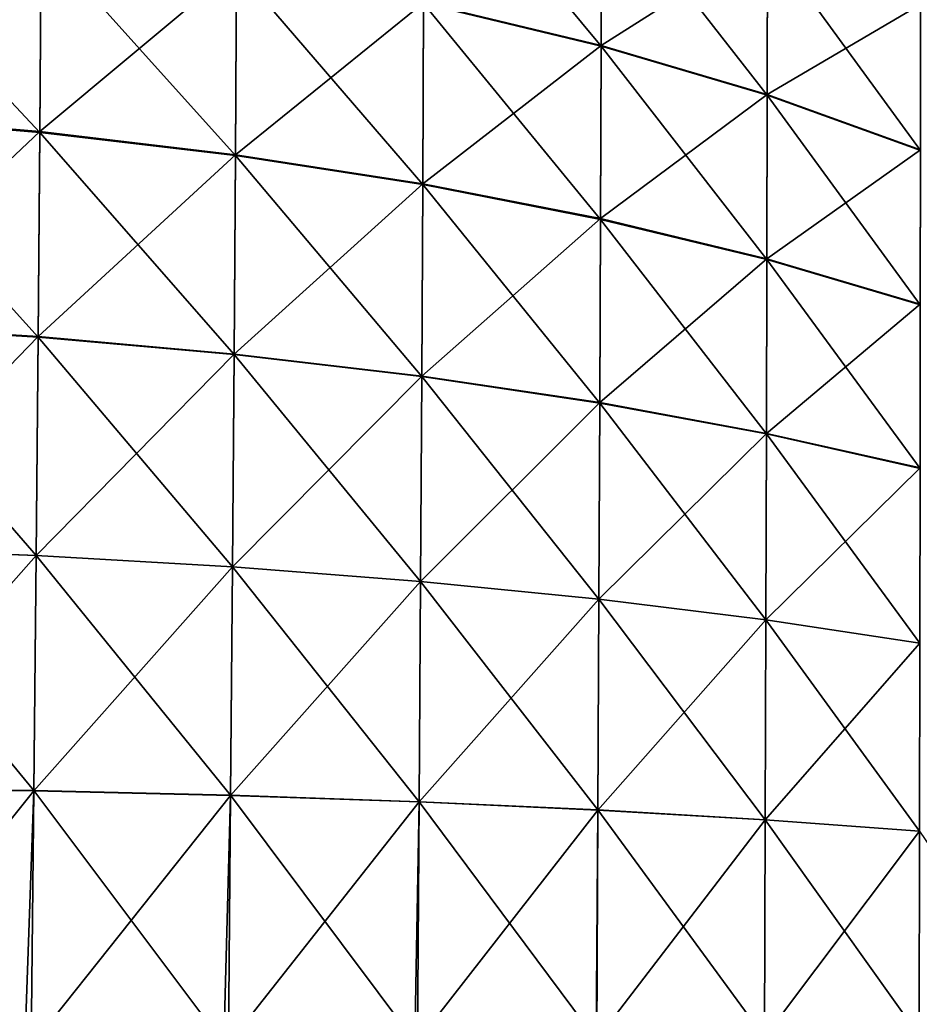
# Model space of a CAD drawing. Header units: metres. Extents: x -2 to 85, y -75 to 96.
# Tile 417 of 444: x 10.624 to 11.237, y 72.727 to 73.399. Entities that reach past the tile are written whole.
import ezdxf

# ---------------------------------------------------------------- set-up
doc = ezdxf.new("R2010")
doc.units = ezdxf.units.M
doc.layers.add('solid_20204500', color=7, linetype='CONTINUOUS')

msp = doc.modelspace()

# ---------------------------------------------------------------- linework, layer by layer
at = {"layer": 'solid_20204500'}
for points in [[(11.020279, 73.380966, -74.285332), (10.899217, 73.410042, -74.355095), (10.899673, 73.526459, -74.299553)], [(11.020599, 73.49234, -74.232117), (11.020279, 73.380966, -74.285332), (10.899673, 73.526459, -74.299553)], [(10.899218, 73.41053, 74.35463), (11.020279, 73.381432, 74.284882), (11.020599, 73.49276, 74.231758)], [(11.020599, 73.49276, 74.231758), (11.020279, 73.381432, 74.284882), (11.1338, 73.453522, 74.154541)], [(11.133607, 73.347496, -74.205414), (11.020279, 73.380966, -74.285332), (11.020599, 73.49234, -74.232117)], [(11.1338, 73.453125, -74.154892), (11.133607, 73.347496, -74.205414), (11.020599, 73.49234, -74.232117)], [(10.637197, 73.322174, -74.512955), (10.499403, 73.333717, -74.549576), (10.500493, 73.4683, -74.497253)], [(10.500494, 73.468842, 74.49675), (10.499405, 73.334335, 74.54911), (10.638112, 73.454445, 74.461075)], [(10.638112, 73.453926, -74.461578), (10.637197, 73.322174, -74.512955), (10.500493, 73.4683, -74.497253)], [(10.499405, 73.334335, 74.54911), (10.637199, 73.322784, 74.512497), (10.638112, 73.454445, 74.461075)], [(10.770725, 73.306412, -74.464127), (10.637197, 73.322174, -74.512955), (10.638112, 73.453926, -74.461578)], [(10.638112, 73.454445, 74.461075), (10.637199, 73.322784, 74.512497), (10.771462, 73.434959, 74.413567)], [(10.771461, 73.434448, -74.414055), (10.770725, 73.306412, -74.464127), (10.638112, 73.453926, -74.461578)], [(11.020279, 73.381432, 74.284882), (11.133607, 73.347939, 74.204987), (11.1338, 73.453522, 74.154541)], [(11.1338, 73.453522, 74.154541), (11.133607, 73.347939, 74.204987), (11.238235, 73.409515, 74.068184)], [(11.238157, 73.309906, -74.116005), (11.133607, 73.347496, -74.205414), (11.1338, 73.453125, -74.154892)], [(11.238235, 73.409142, -74.068512), (11.238157, 73.309906, -74.116005), (11.1338, 73.453125, -74.154892)], [(10.637199, 73.322784, 74.512497), (10.770726, 73.306999, 74.463684), (10.771462, 73.434959, 74.413567)], [(10.898655, 73.286552, -74.403503), (10.770725, 73.306412, -74.464127), (10.771461, 73.434448, -74.414055)], [(10.771462, 73.434959, 74.413567), (10.770726, 73.306999, 74.463684), (10.899218, 73.41053, 74.35463)], [(10.899217, 73.410042, -74.355095), (10.898655, 73.286552, -74.403503), (10.771461, 73.434448, -74.414055)], [(10.770726, 73.306999, 74.463684), (10.898656, 73.287125, 74.403076), (10.899218, 73.41053, 74.35463)], [(11.019884, 73.262817, -74.331726), (10.898655, 73.286552, -74.403503), (10.899217, 73.410042, -74.355095)], [(10.899218, 73.41053, 74.35463), (10.898656, 73.287125, 74.403076), (11.020279, 73.381432, 74.284882)], [(11.020279, 73.380966, -74.285332), (11.019884, 73.262817, -74.331726), (10.899217, 73.410042, -74.355095)], [(11.133607, 73.347939, 74.204987), (11.238157, 73.310326, 74.115608), (11.238235, 73.409515, 74.068184)], [(10.898656, 73.287125, 74.403076), (11.019885, 73.263367, 74.331314), (11.020279, 73.381432, 74.284882)], [(11.133368, 73.235435, -74.249481), (11.019884, 73.262817, -74.331726), (11.020279, 73.380966, -74.285332)], [(11.020279, 73.381432, 74.284882), (11.019885, 73.263367, 74.331314), (11.133607, 73.347939, 74.204987)], [(11.133607, 73.347496, -74.205414), (11.133368, 73.235435, -74.249481), (11.020279, 73.380966, -74.285332)], [(11.019885, 73.263367, 74.331314), (11.133369, 73.235954, 74.249092), (11.133607, 73.347939, 74.204987)], [(11.238063, 73.204628, -74.157455), (11.133368, 73.235435, -74.249481), (11.133607, 73.347496, -74.205414)], [(11.133607, 73.347939, 74.204987), (11.133369, 73.235954, 74.249092), (11.238157, 73.310326, 74.115608)], [(11.238157, 73.309906, -74.116005), (11.238063, 73.204628, -74.157455), (11.133607, 73.347496, -74.205414)], [(10.636096, 73.182472, -74.555801), (10.498089, 73.191025, -74.59314), (10.499403, 73.333717, -74.549576)], [(10.499405, 73.334335, 74.54911), (10.498092, 73.191422, 74.592957), (10.637199, 73.322784, 74.512497)], [(10.637197, 73.322174, -74.512955), (10.636096, 73.182472, -74.555801), (10.499403, 73.333717, -74.549576)], [(10.498092, 73.191422, 74.592957), (10.636099, 73.182861, 74.555618), (10.637199, 73.322784, 74.512497)], [(10.769837, 73.170624, -74.505928), (10.636096, 73.182472, -74.555801), (10.637197, 73.322174, -74.512955)], [(10.637199, 73.322784, 74.512497), (10.636099, 73.182861, 74.555618), (10.770726, 73.306999, 74.463684)], [(10.770725, 73.306412, -74.464127), (10.769837, 73.170624, -74.505928), (10.637197, 73.322174, -74.512955)], [(10.636099, 73.182861, 74.555618), (10.769839, 73.171005, 74.505753), (10.770726, 73.306999, 74.463684)], [(10.897977, 73.155586, -74.443954), (10.769837, 73.170624, -74.505928), (10.770725, 73.306412, -74.464127)], [(10.770726, 73.306999, 74.463684), (10.769839, 73.171005, 74.505753), (10.898656, 73.287125, 74.403076)], [(10.898655, 73.286552, -74.403503), (10.897977, 73.155586, -74.443954), (10.770725, 73.306412, -74.464127)], [(11.133369, 73.235954, 74.249092), (11.238063, 73.205109, 74.157089), (11.238157, 73.310326, 74.115608)], [(10.769839, 73.171005, 74.505753), (10.897979, 73.155952, 74.443787), (10.898656, 73.287125, 74.403076)], [(11.019409, 73.137512, -74.370537), (10.897977, 73.155586, -74.443954), (10.898655, 73.286552, -74.403503)], [(10.898656, 73.287125, 74.403076), (10.897979, 73.155952, 74.443787), (11.019885, 73.263367, 74.331314)], [(11.019884, 73.262817, -74.331726), (11.019409, 73.137512, -74.370537), (10.898655, 73.286552, -74.403503)], [(10.897979, 73.155952, 74.443787), (11.01941, 73.137863, 74.370377), (11.019885, 73.263367, 74.331314)], [(11.133082, 73.116577, -74.286369), (11.019409, 73.137512, -74.370537), (11.019884, 73.262817, -74.331726)], [(11.019885, 73.263367, 74.331314), (11.01941, 73.137863, 74.370377), (11.133369, 73.235954, 74.249092)], [(11.133368, 73.235435, -74.249481), (11.133082, 73.116577, -74.286369), (11.019884, 73.262817, -74.331726)], [(11.01941, 73.137863, 74.370377), (11.133083, 73.116905, 74.286217), (11.133369, 73.235954, 74.249092)], [(11.237949, 73.092957, -74.192162), (11.133082, 73.116577, -74.286369), (11.133368, 73.235435, -74.249481)], [(11.133369, 73.235954, 74.249092), (11.133083, 73.116905, 74.286217), (11.238063, 73.205109, 74.157089)], [(11.238063, 73.204628, -74.157455), (11.237949, 73.092957, -74.192162), (11.133368, 73.235435, -74.249481)], [(11.133083, 73.116905, 74.286217), (11.237949, 73.093269, 74.192017), (11.238063, 73.205109, 74.157089)], [(10.634782, 73.033539, -74.589157), (10.496523, 73.038925, -74.626976), (10.498089, 73.191025, -74.59314)], [(10.498092, 73.191422, 74.592957), (10.496524, 73.03891, 74.62706), (10.636099, 73.182861, 74.555618)], [(10.636096, 73.182472, -74.555801), (10.634782, 73.033539, -74.589157), (10.498089, 73.191025, -74.59314)], [(10.496524, 73.03891, 74.62706), (10.634783, 73.033524, 74.589241), (10.636099, 73.182861, 74.555618)], [(10.768779, 73.025848, -74.538544), (10.634782, 73.033539, -74.589157), (10.636096, 73.182472, -74.555801)], [(10.636099, 73.182861, 74.555618), (10.634783, 73.033524, 74.589241), (10.769839, 73.171005, 74.505753)], [(10.769837, 73.170624, -74.505928), (10.768779, 73.025848, -74.538544), (10.636096, 73.182472, -74.555801)], [(10.634783, 73.033524, 74.589241), (10.768779, 73.025833, 74.538628), (10.769839, 73.171005, 74.505753)], [(10.769839, 73.171005, 74.505753), (10.768779, 73.025833, 74.538628), (10.897979, 73.155952, 74.443787)], [(10.897169, 73.015923, -74.475578), (10.768779, 73.025848, -74.538544), (10.769837, 73.170624, -74.505928)], [(10.897977, 73.155586, -74.443954), (10.897169, 73.015923, -74.475578), (10.769837, 73.170624, -74.505928)], [(10.768779, 73.025833, 74.538628), (10.89717, 73.015907, 74.475655), (10.897979, 73.155952, 74.443787)], [(11.018842, 73.003868, -74.400909), (10.897169, 73.015923, -74.475578), (10.897977, 73.155586, -74.443954)], [(10.897979, 73.155952, 74.443787), (10.89717, 73.015907, 74.475655), (11.01941, 73.137863, 74.370377)], [(11.019409, 73.137512, -74.370537), (11.018842, 73.003868, -74.400909), (10.897977, 73.155586, -74.443954)], [(10.89717, 73.015907, 74.475655), (11.018842, 73.003853, 74.400993), (11.01941, 73.137863, 74.370377)], [(11.01941, 73.137863, 74.370377), (11.018842, 73.003853, 74.400993), (11.133083, 73.116905, 74.286217)], [(11.132742, 72.989799, -74.315277), (11.018842, 73.003868, -74.400909), (11.019409, 73.137512, -74.370537)], [(11.133082, 73.116577, -74.286369), (11.132742, 72.989799, -74.315277), (11.019409, 73.137512, -74.370537)], [(11.018842, 73.003853, 74.400993), (11.132742, 72.989792, 74.315346), (11.133083, 73.116905, 74.286217)], [(11.133083, 73.116905, 74.286217), (11.132742, 72.989792, 74.315346), (11.237949, 73.093269, 74.192017)], [(11.237813, 72.973839, -74.219376), (11.132742, 72.989799, -74.315277), (11.133082, 73.116577, -74.286369)], [(11.237949, 73.092957, -74.192162), (11.237813, 72.973839, -74.219376), (11.133082, 73.116577, -74.286369)], [(11.132742, 72.989792, 74.315346), (11.237814, 72.973831, 74.219444), (11.237949, 73.093269, 74.192017)], [(10.633216, 72.87326, -74.611595), (10.494656, 72.875282, -74.649612), (10.496523, 73.038925, -74.626976)], [(10.496524, 73.03891, 74.62706), (10.494656, 72.875122, 74.64978), (10.634783, 73.033524, 74.589241)], [(10.634782, 73.033539, -74.589157), (10.633216, 72.87326, -74.611595), (10.496523, 73.038925, -74.626976)], [(10.494656, 72.875122, 74.64978), (10.633216, 72.8731, 74.611755), (10.634783, 73.033524, 74.589241)], [(10.767516, 72.870018, -74.560585), (10.633216, 72.87326, -74.611595), (10.634782, 73.033539, -74.589157)], [(10.634783, 73.033524, 74.589241), (10.633216, 72.8731, 74.611755), (10.768779, 73.025833, 74.538628)], [(10.768779, 73.025848, -74.538544), (10.767516, 72.870018, -74.560585), (10.634782, 73.033539, -74.589157)], [(10.633216, 72.8731, 74.611755), (10.767516, 72.869858, 74.560745), (10.768779, 73.025833, 74.538628)], [(10.896206, 72.86557, -74.497025), (10.767516, 72.870018, -74.560585), (10.768779, 73.025848, -74.538544)], [(10.768779, 73.025833, 74.538628), (10.767516, 72.869858, 74.560745), (10.89717, 73.015907, 74.475655)], [(10.897169, 73.015923, -74.475578), (10.896206, 72.86557, -74.497025), (10.768779, 73.025848, -74.538544)], [(10.767516, 72.869858, 74.560745), (10.896206, 72.865425, 74.497169), (10.89717, 73.015907, 74.475655)], [(11.018166, 72.859978, -74.421577), (10.896206, 72.86557, -74.497025), (10.897169, 73.015923, -74.475578)], [(10.89717, 73.015907, 74.475655), (10.896206, 72.865425, 74.497169), (11.018842, 73.003853, 74.400993)], [(11.018842, 73.003868, -74.400909), (11.018166, 72.859978, -74.421577), (10.897169, 73.015923, -74.475578)], [(10.896206, 72.865425, 74.497169), (11.018166, 72.85984, 74.421722), (11.018842, 73.003853, 74.400993)], [(11.132335, 72.853294, -74.334984), (11.018166, 72.859978, -74.421577), (11.018842, 73.003868, -74.400909)], [(11.018842, 73.003853, 74.400993), (11.018166, 72.85984, 74.421722), (11.132742, 72.989792, 74.315346)], [(11.132742, 72.989799, -74.315277), (11.132335, 72.853294, -74.334984), (11.018842, 73.003868, -74.400909)], [(11.018166, 72.85984, 74.421722), (11.132335, 72.853157, 74.335121), (11.132742, 72.989792, 74.315346)], [(11.237652, 72.845573, -74.237968), (11.132335, 72.853294, -74.334984), (11.132742, 72.989799, -74.315277)], [(11.132742, 72.989792, 74.315346), (11.132335, 72.853157, 74.335121), (11.237814, 72.973831, 74.219444)], [(11.237813, 72.973839, -74.219376), (11.237652, 72.845573, -74.237968), (11.132742, 72.989799, -74.315277)], [(11.132335, 72.853157, 74.335121), (11.237652, 72.845444, 74.238098), (11.237814, 72.973831, 74.219444)], [(10.62715, 72.698898, -74.621025), (10.48786, 72.697304, -74.659027), (10.494656, 72.875282, -74.649612)], [(10.494656, 72.875122, 74.64978), (10.492402, 72.697365, 74.658516), (10.633216, 72.8731, 74.611755)], [(10.633216, 72.87326, -74.611595), (10.62715, 72.698898, -74.621025), (10.494656, 72.875282, -74.649612)], [(10.492402, 72.697365, 74.658516), (10.631333, 72.698952, 74.620697), (10.633216, 72.8731, 74.611755)], [(10.76292, 72.700462, -74.56971), (10.62715, 72.698898, -74.621025), (10.633216, 72.87326, -74.611595)], [(10.633216, 72.8731, 74.611755), (10.631333, 72.698952, 74.620697), (10.767516, 72.869858, 74.560745)], [(10.631333, 72.698952, 74.620697), (10.766011, 72.7005, 74.569717), (10.767516, 72.869858, 74.560745)], [(10.767516, 72.870018, -74.560585), (10.76292, 72.700462, -74.56971), (10.633216, 72.87326, -74.611595)], [(10.893243, 72.701958, -74.505814), (10.76292, 72.700462, -74.56971), (10.767516, 72.870018, -74.560585)], [(10.767516, 72.869858, 74.560745), (10.766011, 72.7005, 74.569717), (10.896206, 72.865425, 74.497169)], [(10.896206, 72.86557, -74.497025), (10.893243, 72.701958, -74.505814), (10.767516, 72.870018, -74.560585)], [(10.766011, 72.7005, 74.569717), (10.895098, 72.701988, 74.506111), (10.896206, 72.865425, 74.497169)], [(11.016996, 72.703384, -74.429832), (10.893243, 72.701958, -74.505814), (10.896206, 72.86557, -74.497025)], [(10.896206, 72.865425, 74.497169), (10.895098, 72.701988, 74.506111), (11.018166, 72.85984, 74.421722)], [(11.018166, 72.859978, -74.421577), (11.016996, 72.703384, -74.429832), (10.896206, 72.86557, -74.497025)], [(10.895098, 72.701988, 74.506111), (11.017424, 72.7034, 74.430466), (11.018166, 72.85984, 74.421722)], [(11.131721, 72.70472, -74.343292), (11.016996, 72.703384, -74.429832), (11.018166, 72.859978, -74.421577)], [(11.018166, 72.85984, 74.421722), (11.017424, 72.7034, 74.430466), (11.132335, 72.853157, 74.335121)], [(11.132335, 72.853294, -74.334984), (11.131721, 72.70472, -74.343292), (11.018166, 72.859978, -74.421577)], [(11.017424, 72.7034, 74.430466), (11.131889, 72.704727, 74.343506), (11.132335, 72.853157, 74.335121)], [(11.237453, 72.705948, -74.24601), (11.131721, 72.70472, -74.343292), (11.132335, 72.853294, -74.334984)], [(11.132335, 72.853157, 74.335121), (11.131889, 72.704727, 74.343506), (11.237652, 72.845444, 74.238098)], [(11.237652, 72.845573, -74.237968), (11.237453, 72.705948, -74.24601), (11.132335, 72.853294, -74.334984)], [(11.131889, 72.704727, 74.343506), (11.237469, 72.705956, 74.246017), (11.237652, 72.845444, 74.238098)], [(11.331871, 72.707054, -74.140114), (11.237453, 72.705948, -74.24601), (11.237652, 72.845573, -74.237968)]]:
    msp.add_3dface(points, dxfattribs=at)

doc.saveas('drawing.dxf')
